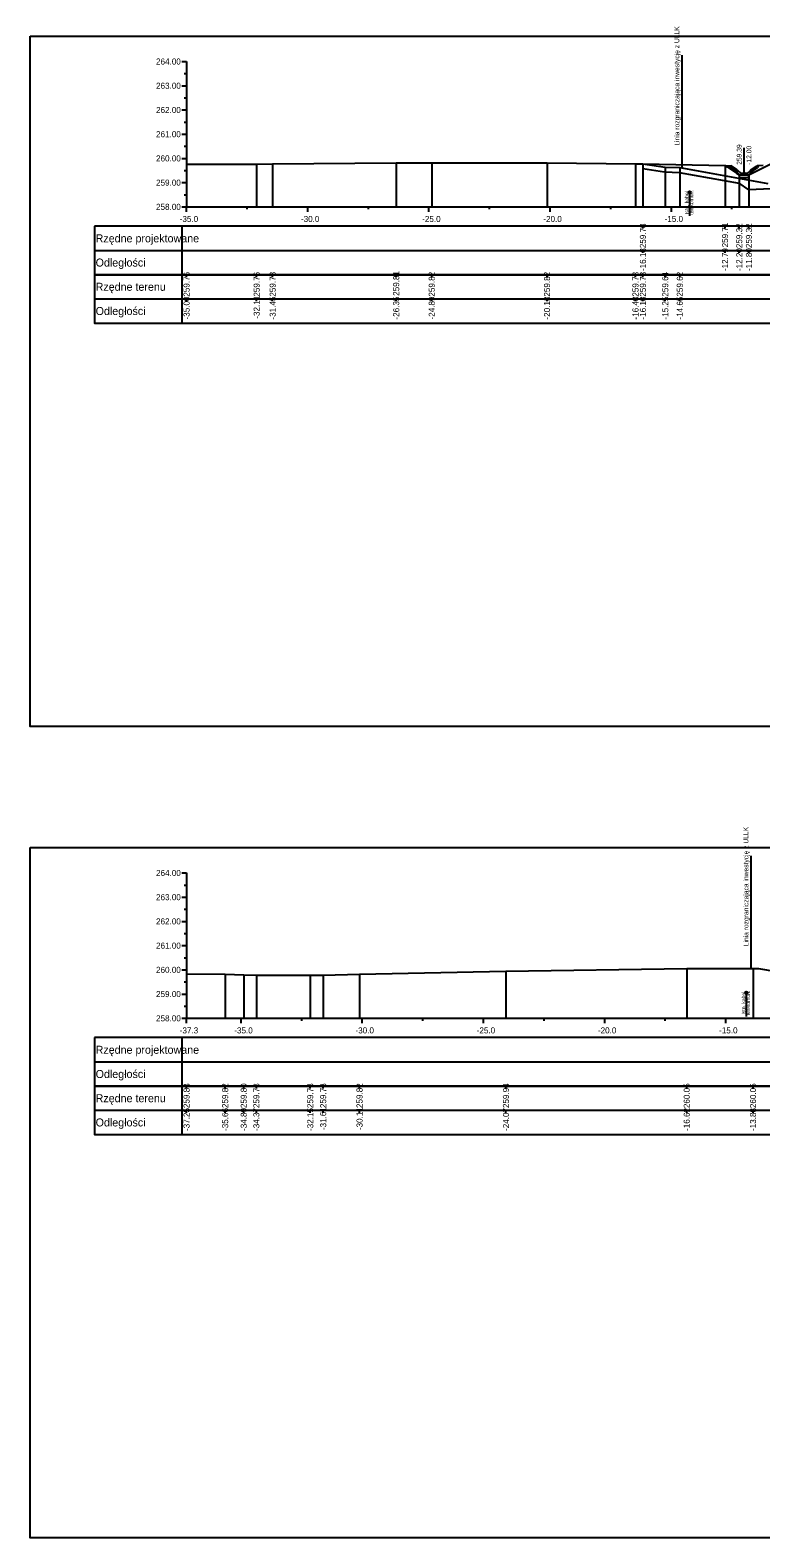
# Model space of a CAD drawing. Extents: x 6516023 to 6560129, y 5513077 to 5529206.
# Drawn here: x 6517724.5 to 6517754.7, y 5514484.7 to 5514546.9 of the extents above; entities that cross this region are included whole.
import ezdxf

# ---------------------------------------------------------------- set-up
doc = ezdxf.new("R2010")
doc.units = 0
for name, color, linetype in [('IR_default', 7, 'Continuous'), ('TOR_PRZEK_P-kable', 7, 'Continuous'), ('TOR_PRZEK_P-odwodnienie', 7, 'Continuous'), ('TOR_PRZEK_P-schodkowanie+wymiana', 7, 'Continuous'), ('TOR_PRZEK_P-tabelka istniejace', 7, 'Continuous'), ('TOR_PRZEK_P-tabelka projektowane', 7, 'Continuous'), ('TOR_PRZEK_P-teren istniejacy', 7, 'Continuous'), ('TOR_PRZEK_P-uklad odniesienia', 7, 'Continuous'), ('TOR_PRZEK_P-warstwa ochronna II', 7, 'Continuous'), ('TOR_PS_T-granica PKP-projektowana', 7, 'Continuous'), ('TOR_RAMKI-ramka+tabelka 1', 7, 'Continuous')]:
    doc.layers.add(name, color=color, linetype=linetype)

msp = doc.modelspace()

# ---------------------------------------------------------------- linework, layer by layer
at = {"layer": 'IR_default'}
msp.add_lwpolyline([(6517749.788, 5514541.388), (6517753.177, 5514541.312), (6517753.247, 5514541.265), (6517753.267, 5514541.252), (6517753.651, 5514540.996), (6517753.762, 5514540.922), (6517754.073, 5514540.922), (6517754.162, 5514540.922), (6517756.069, 5514541.875)], dxfattribs=at)
at = {"layer": 'TOR_PRZEK_P-kable'}
for p, q in [((6517751.716, 5514540.205), (6517751.716, 5514539.231)), ((6517754.054, 5514507.158), (6517754.054, 5514506.184))]:
    msp.add_line(p, q, dxfattribs=at)
for centre in [(6517751.716, 5514540.205), (6517754.054, 5514507.158)]:
    msp.add_circle(centre, 0.05, dxfattribs=at)
at = {"layer": 'TOR_PRZEK_P-odwodnienie'}
for p, q in [((6517753.962, 5514540.992), (6517753.962, 5514542.036)), ((6517753.653, 5514541.051), (6517753.392, 5514541.225)), ((6517753.697, 5514541.117), (6517753.417, 5514541.304)), ((6517754.227, 5514541.117), (6517754.507, 5514541.304)), ((6517754.271, 5514541.051), (6517754.532, 5514541.225)), ((6517753.664, 5514541.067), (6517753.653, 5514541.051)), ((6517753.655, 5514541.087), (6517753.702, 5514541.111)), ((6517753.697, 5514541.117), (6517753.689, 5514541.105)), ((6517753.822, 5514540.992), (6517753.702, 5514541.111)), ((6517753.772, 5514540.922), (6517754.152, 5514540.922)), ((6517753.822, 5514540.992), (6517754.102, 5514540.992)), ((6517754.102, 5514540.992), (6517754.222, 5514541.111)), ((6517754.222, 5514541.111), (6517754.27, 5514541.087)), ((6517754.227, 5514541.117), (6517754.235, 5514541.105)), ((6517754.26, 5514541.067), (6517754.271, 5514541.051))]:
    msp.add_line(p, q, dxfattribs=at)
for points in [[(6517753.171, 5514541.316), (6517753.417, 5514541.304)], [(6517753.367, 5514541.278), (6517753.417, 5514541.304)], [(6517753.367, 5514541.278), (6517753.392, 5514541.225)], [(6517754.754, 5514541.316), (6517754.507, 5514541.304)], [(6517754.557, 5514541.278), (6517754.507, 5514541.304)], [(6517754.557, 5514541.278), (6517754.532, 5514541.225)], [(6517753.689, 5514541.105), (6517753.654, 5514541.086)], [(6517753.654, 5514541.086), (6517753.664, 5514541.067)], [(6517753.702, 5514540.992), (6517753.655, 5514541.087)], [(6517753.772, 5514540.922), (6517753.702, 5514540.992)], [(6517753.762, 5514540.922), (6517753.762, 5514540.922), (6517753.762, 5514540.922), (6517753.762, 5514540.921), (6517753.762, 5514540.922), (6517753.763, 5514540.921), (6517753.762, 5514540.922), (6517753.763, 5514540.922)], [(6517753.762, 5514540.922), (6517753.762, 5514540.922), (6517753.762, 5514540.922), (6517753.762, 5514540.921), (6517753.762, 5514540.922), (6517753.763, 5514540.921), (6517753.762, 5514540.922), (6517753.763, 5514540.922)], [(6517754.162, 5514540.922), (6517753.762, 5514540.922), (6517753.762, 5514540.822), (6517754.162, 5514540.822), (6517754.162, 5514540.922)], [(6517754.152, 5514540.922), (6517754.222, 5514540.992)], [(6517754.162, 5514540.922), (6517754.162, 5514540.922), (6517754.162, 5514540.922), (6517754.162, 5514540.921), (6517754.162, 5514540.922), (6517754.163, 5514540.921), (6517754.162, 5514540.922), (6517754.163, 5514540.922)], [(6517754.162, 5514540.922), (6517754.162, 5514540.922), (6517754.162, 5514540.922), (6517754.162, 5514540.921), (6517754.162, 5514540.922), (6517754.163, 5514540.921), (6517754.162, 5514540.922), (6517754.163, 5514540.922)], [(6517754.222, 5514540.992), (6517754.27, 5514541.087)], [(6517754.235, 5514541.105), (6517754.27, 5514541.086)], [(6517754.27, 5514541.086), (6517754.26, 5514541.067)]]:
    msp.add_lwpolyline(points, dxfattribs=at)
msp.add_circle((6517753.962, 5514540.992), 0.035, dxfattribs=at)
at = {"layer": 'TOR_PRZEK_P-schodkowanie+wymiana'}
for points in [[(6517749.788, 5514541.186), (6517750.679, 5514541.047)], [(6517750.704, 5514541.045), (6517751.289, 5514541.028), (6517753.762, 5514540.582)], [(6517755.672, 5514540.377), (6517754.162, 5514540.302), (6517753.762, 5514540.582)]]:
    msp.add_lwpolyline(points, dxfattribs=at)
msp.add_arc((6517750.71, 5514541.245), 0.2, 261.15632, 268.36506, dxfattribs=at)
at = {"layer": 'TOR_PRZEK_P-tabelka istniejace'}
for p, q in [((6517727.163, 5514536.806), (6517727.163, 5514534.806)), ((6517730.763, 5514536.806), (6517730.763, 5514534.806)), ((6517730.963, 5514536.706), (6517730.963, 5514536.806)), ((6517733.855, 5514536.706), (6517733.855, 5514536.806)), ((6517734.515, 5514536.706), (6517734.515, 5514536.806)), ((6517739.611, 5514536.706), (6517739.611, 5514536.806)), ((6517741.077, 5514536.706), (6517741.077, 5514536.806)), ((6517745.833, 5514536.706), (6517745.833, 5514536.806)), ((6517749.482, 5514536.706), (6517749.482, 5514536.806)), ((6517749.788, 5514536.706), (6517749.788, 5514536.806)), ((6517750.71, 5514536.706), (6517750.71, 5514536.806)), ((6517751.31, 5514536.706), (6517751.31, 5514536.806)), ((6517727.163, 5514535.806), (6517810.963, 5514535.806)), ((6517730.963, 5514535.706), (6517730.963, 5514535.806)), ((6517733.855, 5514535.706), (6517733.855, 5514535.806)), ((6517734.515, 5514535.706), (6517734.515, 5514535.806)), ((6517739.611, 5514535.706), (6517739.611, 5514535.806)), ((6517741.077, 5514535.706), (6517741.077, 5514535.806)), ((6517745.833, 5514535.706), (6517745.833, 5514535.806)), ((6517749.482, 5514535.706), (6517749.482, 5514535.806)), ((6517749.788, 5514535.706), (6517749.788, 5514535.806)), ((6517750.71, 5514535.706), (6517750.71, 5514535.806)), ((6517751.31, 5514535.706), (6517751.31, 5514535.806)), ((6517727.163, 5514503.306), (6517727.163, 5514501.306)), ((6517730.763, 5514503.306), (6517730.763, 5514501.306)), ((6517730.963, 5514503.206), (6517730.963, 5514503.306)), ((6517732.556, 5514503.206), (6517732.556, 5514503.306)), ((6517733.322, 5514503.206), (6517733.322, 5514503.306)), ((6517733.843, 5514503.206), (6517733.843, 5514503.306)), ((6517736.066, 5514503.206), (6517736.066, 5514503.306)), ((6517736.599, 5514503.206), (6517736.599, 5514503.306)), ((6517738.099, 5514503.206), (6517738.099, 5514503.306)), ((6517744.139, 5514503.206), (6517744.139, 5514503.306)), ((6517751.595, 5514503.206), (6517751.595, 5514503.306)), ((6517754.331, 5514503.206), (6517754.331, 5514503.306)), ((6517727.163, 5514502.306), (6517810.963, 5514502.306)), ((6517730.963, 5514502.206), (6517730.963, 5514502.306)), ((6517732.556, 5514502.206), (6517732.556, 5514502.306)), ((6517733.322, 5514502.206), (6517733.322, 5514502.306)), ((6517733.843, 5514502.206), (6517733.843, 5514502.306)), ((6517736.066, 5514502.206), (6517736.066, 5514502.306)), ((6517736.599, 5514502.206), (6517736.599, 5514502.306)), ((6517738.099, 5514502.206), (6517738.099, 5514502.306)), ((6517744.139, 5514502.206), (6517744.139, 5514502.306)), ((6517751.595, 5514502.206), (6517751.595, 5514502.306)), ((6517754.331, 5514502.206), (6517754.331, 5514502.306))]:
    msp.add_line(p, q, dxfattribs=at)
for points in [[(6517730.963, 5514541.369), (6517730.963, 5514539.806), (6517730.963, 5514539.676), (6517730.963, 5514539.606)], [(6517733.855, 5514541.364), (6517733.855, 5514539.806), (6517733.855, 5514539.676), (6517733.855, 5514539.606)], [(6517734.515, 5514541.386), (6517734.515, 5514539.806), (6517734.515, 5514539.676), (6517734.515, 5514539.606)], [(6517739.611, 5514541.42), (6517739.611, 5514539.806), (6517739.611, 5514539.676), (6517739.611, 5514539.606)], [(6517741.077, 5514541.429), (6517741.077, 5514539.806), (6517741.077, 5514539.676), (6517741.077, 5514539.606)], [(6517745.833, 5514541.429), (6517745.833, 5514539.806), (6517745.833, 5514539.676), (6517745.833, 5514539.606)], [(6517749.482, 5514541.386), (6517749.482, 5514539.806), (6517749.482, 5514539.676), (6517749.482, 5514539.606)], [(6517749.788, 5514541.388), (6517749.788, 5514539.806), (6517749.788, 5514539.676), (6517749.788, 5514539.606)], [(6517750.71, 5514541.245), (6517750.71, 5514539.806), (6517750.71, 5514539.676), (6517750.71, 5514539.606)], [(6517751.31, 5514541.228), (6517751.31, 5514539.806), (6517751.31, 5514539.676), (6517751.31, 5514539.606)], [(6517751.595, 5514508.158), (6517751.595, 5514506.306), (6517751.595, 5514506.176), (6517751.595, 5514506.106)], [(6517754.331, 5514508.158), (6517754.331, 5514506.306), (6517754.331, 5514506.176), (6517754.331, 5514506.106)], [(6517730.963, 5514507.939), (6517730.963, 5514506.306), (6517730.963, 5514506.176), (6517730.963, 5514506.106)], [(6517732.556, 5514507.931), (6517732.556, 5514506.306), (6517732.556, 5514506.176), (6517732.556, 5514506.106)], [(6517733.322, 5514507.902), (6517733.322, 5514506.306), (6517733.322, 5514506.176), (6517733.322, 5514506.106)], [(6517733.843, 5514507.888), (6517733.843, 5514506.306), (6517733.843, 5514506.176), (6517733.843, 5514506.106)], [(6517736.066, 5514507.888), (6517736.066, 5514506.306), (6517736.066, 5514506.176), (6517736.066, 5514506.106)], [(6517736.599, 5514507.888), (6517736.599, 5514506.306), (6517736.599, 5514506.176), (6517736.599, 5514506.106)], [(6517738.099, 5514507.926), (6517738.099, 5514506.306), (6517738.099, 5514506.176), (6517738.099, 5514506.106)], [(6517744.139, 5514508.051), (6517744.139, 5514506.306), (6517744.139, 5514506.176), (6517744.139, 5514506.106)]]:
    msp.add_lwpolyline(points, dxfattribs=at)
for points in [[(6517727.163, 5514536.806), (6517727.163, 5514534.806), (6517810.963, 5514534.806), (6517810.963, 5514536.806)], [(6517727.163, 5514503.306), (6517727.163, 5514501.306), (6517810.963, 5514501.306), (6517810.963, 5514503.306)]]:
    msp.add_lwpolyline(points, close=True, dxfattribs=at)
at = {"layer": 'TOR_PRZEK_P-tabelka projektowane'}
for p, q in [((6517727.163, 5514538.806), (6517727.163, 5514536.806)), ((6517730.763, 5514538.806), (6517730.763, 5514536.806)), ((6517749.788, 5514538.706), (6517749.788, 5514538.806)), ((6517753.177, 5514538.706), (6517753.177, 5514538.806)), ((6517753.762, 5514538.706), (6517753.762, 5514538.806)), ((6517754.162, 5514538.706), (6517754.162, 5514538.806)), ((6517727.163, 5514537.806), (6517810.963, 5514537.806)), ((6517749.788, 5514537.706), (6517749.788, 5514537.806)), ((6517753.177, 5514537.706), (6517753.177, 5514537.806)), ((6517753.762, 5514537.706), (6517753.762, 5514537.806)), ((6517754.162, 5514537.706), (6517754.162, 5514537.806)), ((6517727.163, 5514505.306), (6517727.163, 5514503.306)), ((6517730.763, 5514505.306), (6517730.763, 5514503.306)), ((6517727.163, 5514504.306), (6517810.963, 5514504.306))]:
    msp.add_line(p, q, dxfattribs=at)
for points in [[(6517749.788, 5514541.388), (6517749.788, 5514539.806), (6517749.788, 5514539.676), (6517749.788, 5514539.606)], [(6517753.177, 5514541.312), (6517753.177, 5514539.806), (6517753.177, 5514539.676), (6517753.177, 5514539.606)], [(6517753.762, 5514540.922), (6517753.762, 5514539.806), (6517753.762, 5514539.676), (6517753.762, 5514539.606)], [(6517754.162, 5514540.922), (6517754.162, 5514539.806), (6517754.162, 5514539.676), (6517754.162, 5514539.606)]]:
    msp.add_lwpolyline(points, dxfattribs=at)
for points in [[(6517727.163, 5514538.806), (6517727.163, 5514536.806), (6517810.963, 5514536.806), (6517810.963, 5514538.806)], [(6517727.163, 5514505.306), (6517727.163, 5514503.306), (6517810.963, 5514503.306), (6517810.963, 5514505.306)]]:
    msp.add_lwpolyline(points, close=True, dxfattribs=at)
at = {"layer": 'TOR_PRZEK_P-teren istniejacy'}
for points in [[(6517730.963, 5514541.369), (6517731.038, 5514541.369), (6517733.855, 5514541.364), (6517734.515, 5514541.386), (6517739.611, 5514541.42), (6517741.077, 5514541.429), (6517741.323, 5514541.429), (6517745.833, 5514541.429), (6517749.482, 5514541.386), (6517749.788, 5514541.388), (6517750.71, 5514541.245), (6517751.31, 5514541.228), (6517754.936, 5514540.573)], [(6517730.963, 5514507.939), (6517732.556, 5514507.931), (6517733.322, 5514507.902), (6517733.843, 5514507.888), (6517736.066, 5514507.888), (6517736.599, 5514507.888), (6517738.099, 5514507.926), (6517744.139, 5514508.051), (6517751.595, 5514508.158), (6517754.331, 5514508.158), (6517754.551, 5514508.162), (6517755.289, 5514508.038)]]:
    msp.add_lwpolyline(points, dxfattribs=at)
at = {"layer": 'TOR_PRZEK_P-uklad odniesienia'}
for p, q in [((6517730.763, 5514545.606), (6517730.963, 5514545.606)), ((6517730.963, 5514545.606), (6517730.963, 5514539.606)), ((6517730.863, 5514545.106), (6517730.963, 5514545.106)), ((6517730.763, 5514544.606), (6517730.963, 5514544.606)), ((6517730.863, 5514544.106), (6517730.963, 5514544.106)), ((6517730.763, 5514543.606), (6517730.963, 5514543.606)), ((6517730.863, 5514543.106), (6517730.963, 5514543.106)), ((6517730.763, 5514542.606), (6517730.963, 5514542.606)), ((6517730.863, 5514542.106), (6517730.963, 5514542.106)), ((6517730.763, 5514541.606), (6517730.963, 5514541.606)), ((6517730.763, 5514540.606), (6517730.963, 5514540.606)), ((6517730.863, 5514541.106), (6517730.963, 5514541.106)), ((6517730.863, 5514540.106), (6517730.963, 5514540.106)), ((6517730.763, 5514539.606), (6517730.963, 5514539.606)), ((6517730.963, 5514539.606), (6517810.963, 5514539.606)), ((6517730.963, 5514539.406), (6517730.963, 5514539.606)), ((6517733.463, 5514539.506), (6517733.463, 5514539.606)), ((6517735.963, 5514539.406), (6517735.963, 5514539.606)), ((6517738.463, 5514539.506), (6517738.463, 5514539.606)), ((6517740.963, 5514539.406), (6517740.963, 5514539.606)), ((6517743.463, 5514539.506), (6517743.463, 5514539.606)), ((6517745.963, 5514539.406), (6517745.963, 5514539.606)), ((6517748.463, 5514539.506), (6517748.463, 5514539.606)), ((6517750.963, 5514539.406), (6517750.963, 5514539.606)), ((6517753.463, 5514539.506), (6517753.463, 5514539.606)), ((6517730.763, 5514512.106), (6517730.963, 5514512.106)), ((6517730.963, 5514512.106), (6517730.963, 5514506.106)), ((6517730.863, 5514511.606), (6517730.963, 5514511.606)), ((6517730.763, 5514511.106), (6517730.963, 5514511.106)), ((6517730.763, 5514510.106), (6517730.963, 5514510.106)), ((6517730.863, 5514510.606), (6517730.963, 5514510.606)), ((6517730.863, 5514509.606), (6517730.963, 5514509.606)), ((6517730.763, 5514509.106), (6517730.963, 5514509.106)), ((6517730.863, 5514508.606), (6517730.963, 5514508.606)), ((6517730.763, 5514508.106), (6517730.963, 5514508.106)), ((6517730.863, 5514507.606), (6517730.963, 5514507.606)), ((6517730.763, 5514507.106), (6517730.963, 5514507.106)), ((6517730.863, 5514506.606), (6517730.963, 5514506.606)), ((6517730.763, 5514506.106), (6517730.963, 5514506.106)), ((6517730.963, 5514506.106), (6517810.963, 5514506.106)), ((6517730.963, 5514506.006), (6517730.963, 5514506.106)), ((6517730.963, 5514505.906), (6517730.963, 5514506.106)), ((6517733.213, 5514505.906), (6517733.213, 5514506.106)), ((6517735.713, 5514506.006), (6517735.713, 5514506.106)), ((6517738.213, 5514505.906), (6517738.213, 5514506.106)), ((6517740.713, 5514506.006), (6517740.713, 5514506.106)), ((6517743.213, 5514505.906), (6517743.213, 5514506.106)), ((6517745.713, 5514506.006), (6517745.713, 5514506.106)), ((6517748.213, 5514505.906), (6517748.213, 5514506.106)), ((6517750.713, 5514506.006), (6517750.713, 5514506.106)), ((6517753.213, 5514505.906), (6517753.213, 5514506.106))]:
    msp.add_line(p, q, dxfattribs=at)
at = {"layer": 'TOR_PRZEK_P-warstwa ochronna II'}
msp.add_lwpolyline([(6517749.788, 5514541.388), (6517753.177, 5514541.312), (6517753.762, 5514540.922), (6517754.162, 5514540.922), (6517756.593, 5514542.137), (6517756.594, 5514542.137), (6517757.463, 5514542.572), (6517761.463, 5514542.732), (6517762.213, 5514542.762), (6517763.413, 5514542.81), (6517764.013, 5514542.81), (6517765.213, 5514542.762), (6517765.963, 5514542.732), (6517769.263, 5514542.6), (6517770.013, 5514542.57), (6517774.313, 5514542.398), (6517775.183, 5514541.963), (6517778.269, 5514540.42), (6517778.669, 5514540.42), (6517779.524, 5514540.99), (6517782.56, 5514541.02)], dxfattribs=at)
at = {"layer": 'TOR_PS_T-granica PKP-projektowana'}
for p, q in [((6517751.404, 5514541.211), (6517751.404, 5514545.868)), ((6517754.252, 5514508.158), (6517754.252, 5514512.816))]:
    msp.add_line(p, q, dxfattribs=at)
at = {"layer": 'TOR_RAMKI-ramka+tabelka 1'}
for points in [[(6517724.513, 5514546.656), (6517972.013, 5514546.656), (6517972.013, 5514518.156), (6517724.513, 5514518.156)], [(6517724.513, 5514513.156), (6517972.013, 5514513.156), (6517972.013, 5514484.656), (6517724.513, 5514484.656)]]:
    msp.add_lwpolyline(points, close=True, dxfattribs=at)

# ---------------------------------------------------------------- texts
at = {"layer": 'TOR_PRZEK_P-kable'}
for s, height, p in [('Istn. kabel', 0.14999, (6517751.671, 5514539.307)), ('telekomun.', 0.15, (6517751.865, 5514539.279)), ('Istn. kabel', 0.14999, (6517754.009, 5514506.26)), ('telekomun.', 0.15, (6517754.203, 5514506.232))]:
    msp.add_text(s, height=height, rotation=90.0511, dxfattribs=at).set_placement(p)
at = {"layer": 'TOR_PRZEK_P-odwodnienie'}
for s, p in [('259.39', (6517753.862, 5514541.342)), ('-12.00', (6517754.262, 5514541.342))]:
    msp.add_text(s, height=0.2, rotation=90, dxfattribs=at).set_placement(p)
at = {"layer": 'TOR_PRZEK_P-tabelka istniejace'}
for s, p in [('259.76', (6517731.088, 5514535.898)), ('259.76', (6517733.98, 5514535.898)), ('259.78', (6517734.64, 5514535.898)), ('259.81', (6517739.736, 5514535.933)), ('259.82', (6517741.202, 5514535.9)), ('259.82', (6517745.958, 5514535.9)), ('259.78', (6517749.607, 5514535.898)), ('259.78', (6517749.913, 5514535.898)), ('259.64', (6517750.835, 5514535.899)), ('259.62', (6517751.435, 5514535.9)), ('-35.00', (6517731.088, 5514534.955)), ('-32.11', (6517733.98, 5514534.989)), ('-31.45', (6517734.64, 5514534.953)), ('-26.35', (6517739.736, 5514534.953)), ('-24.89', (6517741.202, 5514534.955)), ('-20.13', (6517745.958, 5514534.954)), ('-16.48', (6517749.607, 5514534.954)), ('-16.18', (6517749.913, 5514534.954)), ('-15.25', (6517750.835, 5514534.953)), ('-14.65', (6517751.435, 5514534.953)), ('259.83', (6517731.088, 5514502.398)), ('259.82', (6517732.681, 5514502.4)), ('259.80', (6517733.447, 5514502.398)), ('259.78', (6517733.968, 5514502.398)), ('259.78', (6517736.191, 5514502.398)), ('259.78', (6517736.724, 5514502.398)), ('259.82', (6517738.224, 5514502.4)), ('259.94', (6517744.264, 5514502.399)), ('260.05', (6517751.72, 5514502.397)), ('260.05', (6517754.456, 5514502.397)), ('-37.25', (6517731.088, 5514501.453)), ('-35.66', (6517732.681, 5514501.454)), ('-34.89', (6517733.447, 5514501.455)), ('-34.37', (6517733.968, 5514501.455)), ('-32.15', (6517736.191, 5514501.453)), ('-31.61', (6517736.724, 5514501.489)), ('-30.11', (6517738.224, 5514501.489)), ('-24.07', (6517744.264, 5514501.455)), ('-16.62', (6517751.72, 5514501.456)), ('-13.88', (6517754.456, 5514501.454))]:
    msp.add_text(s, height=0.25, rotation=90, dxfattribs=at).set_placement(p)
for s, p in [('Rzędne terenu', (6517727.213, 5514536.141)), ('Odległości', (6517727.213, 5514535.141)), ('Rzędne terenu', (6517727.213, 5514502.641)), ('Odległości', (6517727.213, 5514501.641))]:
    msp.add_text(s, height=0.33, dxfattribs=at).set_placement(p)
at = {"layer": 'TOR_PRZEK_P-tabelka projektowane'}
for s, p in [('259.78', (6517749.913, 5514537.898)), ('259.71', (6517753.302, 5514537.933)), ('259.32', (6517753.887, 5514537.9)), ('259.32', (6517754.287, 5514537.9)), ('-16.18', (6517749.913, 5514536.954)), ('-12.79', (6517753.302, 5514536.955)), ('-12.20', (6517753.887, 5514536.955)), ('-11.80', (6517754.287, 5514536.955))]:
    msp.add_text(s, height=0.25, rotation=90, dxfattribs=at).set_placement(p)
for s, p in [('Rzędne projektowane', (6517727.213, 5514538.141)), ('Odległości', (6517727.213, 5514537.141)), ('Rzędne projektowane', (6517727.213, 5514504.641)), ('Odległości', (6517727.213, 5514503.641))]:
    msp.add_text(s, height=0.33, dxfattribs=at).set_placement(p)
at = {"layer": 'TOR_PRZEK_P-uklad odniesienia'}
for s, height, p in [('264.00', 0.25, (6517729.705, 5514545.481)), ('263.00', 0.25, (6517729.705, 5514544.481)), ('262.00', 0.25, (6517729.705, 5514543.481)), ('261.00', 0.25, (6517729.705, 5514542.481)), ('260.00', 0.25, (6517729.705, 5514541.481)), ('259.00', 0.25, (6517729.705, 5514540.481)), ('258.00', 0.25, (6517729.705, 5514539.481)), ('-', 0.0001, (6517730.963, 5514539.606)), ('-35.0', 0.25, (6517730.682, 5514538.981)), ('-30.0', 0.25, (6517735.682, 5514538.981)), ('-25.0', 0.25, (6517740.682, 5514538.981)), ('-20.0', 0.25, (6517745.682, 5514538.981)), ('-15.0', 0.25, (6517750.682, 5514538.981)), ('264.00', 0.25, (6517729.705, 5514511.981)), ('263.00', 0.25, (6517729.705, 5514510.981)), ('262.00', 0.25, (6517729.705, 5514509.981)), ('261.00', 0.25, (6517729.705, 5514508.981)), ('260.00', 0.25, (6517729.705, 5514507.981)), ('259.00', 0.25, (6517729.705, 5514506.981)), ('258.00', 0.25, (6517729.705, 5514505.981)), ('-37.3', 0.25, (6517730.682, 5514505.481)), ('-', 0.0001, (6517730.963, 5514506.106)), ('-35.0', 0.25, (6517732.932, 5514505.481)), ('-30.0', 0.25, (6517737.932, 5514505.481)), ('-25.0', 0.25, (6517742.932, 5514505.481)), ('-20.0', 0.25, (6517747.932, 5514505.481)), ('-15.0', 0.25, (6517752.932, 5514505.481))]:
    msp.add_text(s, height=height, dxfattribs=at).set_placement(p)
at = {"layer": 'TOR_PS_T-granica PKP-projektowana'}
for p in [(6517751.293, 5514542.132), (6517754.142, 5514509.08)]:
    msp.add_text('Linia rozgraniczająca inwestycję z ULLK', height=0.2, rotation=90.0511, dxfattribs=at).set_placement(p)

doc.saveas('drawing.dxf')
